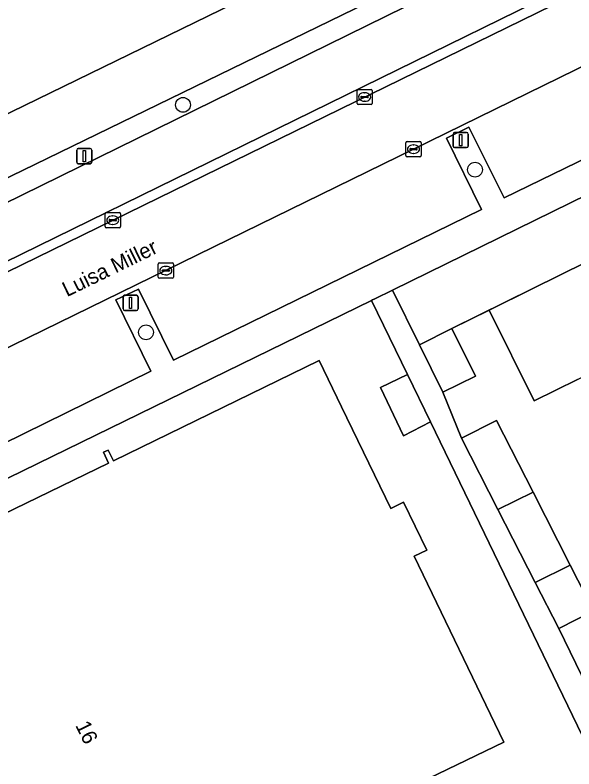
# Model space of a CAD drawing. Extents: x 160455 to 162082, y 388339 to 389736.
# Drawn here: x 161103.51 to 161140.37, y 388778.54 to 388828.25 of the extents above; entities that cross this region are included whole.
import ezdxf

# ---------------------------------------------------------------- set-up
doc = ezdxf.new("R2010")
doc.units = 0
for name, color, linetype in [('IMGEO_Boom', 7, 'Continuous'), ('IMGEO_Erf', 7, 'Continuous'), ('IMGEO_Fietspad_gesloten', 7, 'Continuous'), ('IMGEO_Groenvoorziening', 7, 'Continuous'), ('IMGEO_Haag', 7, 'Continuous'), ('IMGEO_Kolk', 7, 'Continuous'), ('IMGEO_Lichtmast', 7, 'Continuous'), ('IMGEO_Muur', 7, 'Continuous'), ('IMGEO_Oever', 7, 'Continuous'), ('IMGEO_Openbare_ruimte_label', 7, 'Continuous'), ('IMGEO_Pand', 7, 'Continuous'), ('IMGEO_Pand_nummerreeks', 7, 'Continuous'), ('IMGEO_Parkeervlak_open', 7, 'Continuous'), ('IMGEO_Rijbaan_lokaal_gesloten', 7, 'Continuous'), ('IMGEO_Verkeerseiland_open', 7, 'Continuous'), ('IMGEO_Voetpad_open', 7, 'Continuous'), ('IMGEO_Waterloop', 7, 'Continuous')]:
    doc.layers.add(name, color=color, linetype=linetype)

msp = doc.modelspace()

# ---------------------------------------------------------------- linework, layer by layer
at = {"layer": 'IMGEO_Boom'}
for centre in [(161114.582, 388822.328), (161133.845, 388818.052), (161112.149, 388807.331)]:
    msp.add_circle(centre, 0.489, dxfattribs=at)
at = {"layer": 'IMGEO_Erf'}
for points in [[(161155.789, 388749.975), (161130.914, 388801.419), (161129.129, 388800.495), (161127.612, 388803.687), (161129.397, 388804.557), (161127.016, 388809.435), (161096.351, 388794.469), (161095.265, 388793.938), (161095.788, 388792.868), (161096.116, 388793.028), (161096.472, 388792.308), (161109.678, 388798.706), (161109.352, 388799.423), (161109.653, 388799.565), (161109.999, 388798.859), (161123.57, 388805.473), (161125.047, 388802.421), (161128.293, 388795.716), (161129.133, 388796.123), (161130.661, 388792.966), (161129.821, 388792.559), (161135.749, 388780.312), (161122.124, 388773.733)], [(161140.611, 388804.222), (161137.741, 388802.808), (161134.78, 388808.798), (161132.324, 388807.586), (161133.868, 388804.437), (161131.716, 388803.382), (161132.958, 388800.344), (161135.253, 388801.517), (161137.672, 388796.779), (161140.123, 388791.978), (161141.662, 388788.962), (161139.367, 388787.79), (161141.23, 388783.945)]]:
    msp.add_lwpolyline(points, dxfattribs=at)
at = {"layer": 'IMGEO_Fietspad_gesloten'}
for points in [[(161145.643, 388832.943), (161218.307, 388868.529), (161216.855, 388871.693), (161215.708, 388871.145), (161212.675, 388869.73), (161150.663, 388839.341), (161081.251, 388805.232), (161079.266, 388804.288), (161032.258, 388781.507), (161027.12, 388778.997)], [(161027.242, 388774.896), (161145.643, 388832.943)]]:
    msp.add_lwpolyline(points, dxfattribs=at)
at = {"layer": 'IMGEO_Groenvoorziening'}
msp.add_lwpolyline([(161150.663, 388839.341), (161212.675, 388869.73), (161212.377, 388870.326), (161212.132, 388870.817), (161150.141, 388840.461), (161080.564, 388806.614), (161080.912, 388805.905), (161081.251, 388805.232)], close=True, dxfattribs=at)
msp.add_lwpolyline([(161148.336, 388819.885), (161128.412, 388810.119), (161130.182, 388806.511), (161132.324, 388807.586), (161134.78, 388808.798), (161137.649, 388810.213), (161141.165, 388811.947), (161142.443, 388812.577), (161142.481, 388812.499), (161150.291, 388816.315)], dxfattribs=at)
at = {"layer": 'IMGEO_Haag'}
msp.add_lwpolyline([(161080.564, 388806.614), (161080.912, 388805.905), (161081.251, 388805.232), (161150.663, 388839.341), (161212.675, 388869.73), (161212.377, 388870.326), (161212.132, 388870.817), (161150.141, 388840.461)], close=True, dxfattribs=at)
at = {"layer": 'IMGEO_Kolk'}
for p, q in [((161126.137, 388823.345), (161126.989, 388823.345)), ((161126.062, 388822.419), (161126.062, 388823.271)), ((161126.321, 388822.839), (161126.321, 388822.851)), ((161126.759, 388822.802), (161126.361, 388822.802)), ((161126.364, 388822.888), (161126.762, 388822.888)), ((161126.55, 388823.125), (161126.575, 388823.125)), ((161126.805, 388822.851), (161126.805, 388822.839)), ((161127.063, 388823.271), (161127.063, 388822.419)), ((161126.989, 388822.345), (161126.137, 388822.345)), ((161126.573, 388822.565), (161126.548, 388822.565)), ((161129.287, 388818.98), (161129.287, 388819.832)), ((161129.362, 388819.906), (161130.214, 388819.906)), ((161130.288, 388819.832), (161130.288, 388818.98)), ((161129.546, 388819.4), (161129.546, 388819.412)), ((161129.984, 388819.363), (161129.586, 388819.363)), ((161129.589, 388819.449), (161129.987, 388819.449)), ((161129.775, 388819.686), (161129.8, 388819.686)), ((161130.03, 388819.412), (161130.03, 388819.4)), ((161130.214, 388818.906), (161129.362, 388818.906)), ((161129.798, 388819.126), (161129.773, 388819.126)), ((161109.452, 388814.298), (161109.452, 388815.15)), ((161109.527, 388815.224), (161110.379, 388815.224)), ((161109.94, 388815.004), (161109.965, 388815.004)), ((161110.453, 388815.15), (161110.453, 388814.298)), ((161109.711, 388814.718), (161109.711, 388814.73)), ((161110.149, 388814.681), (161109.751, 388814.681)), ((161109.754, 388814.767), (161110.152, 388814.767)), ((161109.963, 388814.444), (161109.938, 388814.444)), ((161110.195, 388814.73), (161110.195, 388814.718)), ((161110.379, 388814.224), (161109.527, 388814.224)), ((161113.026, 388811.9), (161113.878, 388811.9)), ((161112.951, 388810.974), (161112.951, 388811.826)), ((161113.21, 388811.394), (161113.21, 388811.406)), ((161113.253, 388811.443), (161113.651, 388811.443)), ((161113.439, 388811.68), (161113.464, 388811.68)), ((161113.694, 388811.406), (161113.694, 388811.394)), ((161113.952, 388811.826), (161113.952, 388810.974)), ((161113.878, 388810.9), (161113.026, 388810.9)), ((161113.648, 388811.357), (161113.25, 388811.357)), ((161113.462, 388811.12), (161113.437, 388811.12))]:
    msp.add_line(p, q, dxfattribs=at)
for points in [[(161126.137, 388823.345), (161126.989, 388823.345)], [(161126.062, 388822.419), (161126.062, 388823.271)], [(161127.063, 388823.271), (161127.063, 388822.419)], [(161126.989, 388822.345), (161126.137, 388822.345)], [(161129.287, 388818.98), (161129.287, 388819.832)], [(161129.362, 388819.906), (161130.214, 388819.906)], [(161130.288, 388819.832), (161130.288, 388818.98)], [(161130.214, 388818.906), (161129.362, 388818.906)], [(161109.452, 388814.298), (161109.452, 388815.15)], [(161109.527, 388815.224), (161110.379, 388815.224)], [(161110.453, 388815.15), (161110.453, 388814.298)], [(161110.379, 388814.224), (161109.527, 388814.224)], [(161113.026, 388811.9), (161113.878, 388811.9)], [(161112.951, 388810.974), (161112.951, 388811.826)], [(161113.952, 388811.826), (161113.952, 388810.974)], [(161113.878, 388810.9), (161113.026, 388810.9)]]:
    msp.add_lwpolyline(points, dxfattribs=at)
for centre, radius, start, end in [((161126.139, 388823.269), 0.0765, 91.552, 178.448), ((161126.139, 388823.269), 0.0765, 91.552, 178.448), ((161126.987, 388823.269), 0.0765, 1.552, 88.448), ((161126.987, 388823.269), 0.0765, 1.552, 88.448), ((161126.361, 388822.848), 0.0403, 85.8775, 175.7526), ((161126.358, 388822.838), 0.0366, 178.938, 274.7102), ((161126.762, 388822.845), 0.043, 264.8664, 352.4533), ((161126.766, 388822.85), 0.0386, 1.7309, 96.639), ((161126.139, 388822.421), 0.0765, 181.552, 268.448), ((161126.139, 388822.421), 0.0765, 181.552, 268.448), ((161126.987, 388822.421), 0.0765, 271.552, 358.448), ((161126.987, 388822.421), 0.0765, 271.552, 358.448), ((161129.364, 388819.83), 0.0765, 91.552, 178.448), ((161129.364, 388819.83), 0.0765, 91.552, 178.448), ((161130.212, 388819.83), 0.0765, 1.552, 88.448), ((161130.212, 388819.83), 0.0765, 1.552, 88.448), ((161129.586, 388819.409), 0.0403, 85.8775, 175.7526), ((161129.583, 388819.399), 0.0366, 178.938, 274.7102), ((161129.987, 388819.406), 0.043, 264.8664, 352.4533), ((161129.991, 388819.411), 0.0386, 1.7309, 96.639), ((161129.364, 388818.982), 0.0765, 181.552, 268.448), ((161129.364, 388818.982), 0.0765, 181.552, 268.448), ((161130.212, 388818.982), 0.0765, 271.552, 358.448), ((161130.212, 388818.982), 0.0765, 271.552, 358.448), ((161109.529, 388815.148), 0.0765, 91.552, 178.448), ((161109.529, 388815.148), 0.0765, 91.552, 178.448), ((161110.377, 388815.148), 0.0765, 1.552, 88.448), ((161110.377, 388815.148), 0.0765, 1.552, 88.448), ((161109.751, 388814.727), 0.0403, 85.8775, 175.7526), ((161109.748, 388814.717), 0.0366, 178.938, 274.7102), ((161110.152, 388814.724), 0.043, 264.8664, 352.4533), ((161110.156, 388814.729), 0.0386, 1.7309, 96.639), ((161109.529, 388814.3), 0.0765, 181.552, 268.448), ((161109.529, 388814.3), 0.0765, 181.552, 268.448), ((161110.377, 388814.3), 0.0765, 271.552, 358.448), ((161110.377, 388814.3), 0.0765, 271.552, 358.448), ((161113.028, 388811.824), 0.0765, 91.552, 178.448), ((161113.028, 388811.824), 0.0765, 91.552, 178.448), ((161113.876, 388811.824), 0.0765, 1.552, 88.448), ((161113.876, 388811.824), 0.0765, 1.552, 88.448), ((161113.25, 388811.403), 0.0403, 85.8775, 175.7526), ((161113.247, 388811.393), 0.0366, 178.938, 274.7102), ((161113.651, 388811.4), 0.043, 264.8664, 352.4533), ((161113.655, 388811.405), 0.0386, 1.7309, 96.639), ((161113.028, 388810.976), 0.0765, 181.552, 268.448), ((161113.028, 388810.976), 0.0765, 181.552, 268.448), ((161113.876, 388810.976), 0.0765, 271.552, 358.448), ((161113.876, 388810.976), 0.0765, 271.552, 358.448)]:
    msp.add_arc(centre, radius, start, end, dxfattribs=at)
for centre, major_axis, ratio, start_param, end_param in [((161126.549, 388822.845), (-0.387, 0.002), 0.722429, 4.712389, 7.853982), ((161126.574, 388822.845), (-0.39, 0.002), 0.717154, 1.570796, 4.712389), ((161129.774, 388819.406), (-0.387, 0.002), 0.722429, 4.712389, 7.853982), ((161129.799, 388819.406), (-0.39, 0.002), 0.717154, 1.570796, 4.712389), ((161109.939, 388814.724), (-0.387, 0.002), 0.722429, 4.712389, 7.853982), ((161109.964, 388814.724), (-0.39, 0.002), 0.717154, 1.570796, 4.712389), ((161113.438, 388811.4), (-0.387, 0.002), 0.722429, 4.712389, 7.853982), ((161113.463, 388811.4), (-0.39, 0.002), 0.717154, 1.570796, 4.712389)]:
    msp.add_ellipse(centre, major_axis=major_axis, ratio=ratio, start_param=start_param, end_param=end_param, dxfattribs=at)
at = {"layer": 'IMGEO_Lichtmast'}
for p, q in [((161132.399, 388819.605), (161132.399, 388820.405)), ((161132.399, 388820.405), (161132.399, 388819.605)), ((161132.499, 388820.505), (161133.289, 388820.505)), ((161133.289, 388820.505), (161132.499, 388820.505)), ((161133.389, 388820.405), (161133.389, 388819.605)), ((161133.389, 388819.605), (161133.389, 388820.405)), ((161107.575, 388818.548), (161107.575, 388819.348)), ((161107.575, 388819.348), (161107.575, 388818.548)), ((161107.675, 388819.448), (161108.465, 388819.448)), ((161108.465, 388819.448), (161107.675, 388819.448)), ((161108.565, 388819.348), (161108.565, 388818.548)), ((161108.565, 388818.548), (161108.565, 388819.348)), ((161133.289, 388819.505), (161132.499, 388819.505)), ((161132.499, 388819.505), (161133.289, 388819.505)), ((161108.465, 388818.448), (161107.675, 388818.448)), ((161107.675, 388818.448), (161108.465, 388818.448)), ((161110.629, 388808.868), (161110.629, 388809.668)), ((161110.629, 388809.668), (161110.629, 388808.868)), ((161110.729, 388809.768), (161111.519, 388809.768)), ((161111.519, 388809.768), (161110.729, 388809.768)), ((161111.619, 388809.668), (161111.619, 388808.868)), ((161111.619, 388808.868), (161111.619, 388809.668)), ((161111.519, 388808.768), (161110.729, 388808.768)), ((161110.729, 388808.768), (161111.519, 388808.768))]:
    msp.add_line(p, q, dxfattribs=at)
for points in [[(161132.819, 388820.38), (161132.969, 388820.38), (161132.969, 388819.63), (161132.819, 388819.63), (161132.819, 388820.38)], [(161107.995, 388819.323), (161108.145, 388819.323), (161108.145, 388818.573), (161107.995, 388818.573), (161107.995, 388819.323)], [(161111.049, 388809.643), (161111.199, 388809.643), (161111.199, 388808.893), (161111.049, 388808.893), (161111.049, 388809.643)]]:
    msp.add_lwpolyline(points, dxfattribs=at)
for centre, start, end in [((161132.499, 388820.405), 90, 180), ((161132.499, 388820.405), 90, 180), ((161133.289, 388820.405), 0, 90), ((161133.289, 388820.405), 360, 90), ((161107.675, 388819.348), 90, 180), ((161107.675, 388819.348), 90, 180), ((161108.465, 388819.348), 0, 90), ((161108.465, 388819.348), 360, 90), ((161132.499, 388819.605), 180, 270), ((161132.499, 388819.605), 180, 270), ((161133.289, 388819.605), 270, 0), ((161133.289, 388819.605), 270, 0), ((161107.675, 388818.548), 180, 270), ((161107.675, 388818.548), 180, 270), ((161108.465, 388818.548), 270, 0), ((161108.465, 388818.548), 270, 0), ((161110.729, 388809.668), 90, 180), ((161110.729, 388809.668), 90, 180), ((161111.519, 388809.668), 0, 90), ((161111.519, 388809.668), 360, 90), ((161110.729, 388808.868), 180, 270), ((161110.729, 388808.868), 180, 270), ((161111.519, 388808.868), 270, 0), ((161111.519, 388808.868), 270, 0)]:
    msp.add_arc(centre, 0.1, start, end, dxfattribs=at)
at = {"layer": 'IMGEO_Muur'}
msp.add_lwpolyline([(161137.649, 388810.213), (161132.324, 388807.586)], dxfattribs=at)
at = {"layer": 'IMGEO_Oever'}
msp.add_lwpolyline([(161212.132, 388870.817), (161215.13, 388874.642), (161214.331, 388876.285), (161203.521, 388870.721), (161077.309, 388809.227), (161070.115, 388805.722), (161023.553, 388783.036), (161023.976, 388782.399), (161023.881, 388782.347), (161025.08, 388779.904), (161025.219, 388779.982), (161025.336, 388779.747), (161031.609, 388782.799), (161078.571, 388805.645), (161080.564, 388806.614), (161150.141, 388840.461)], close=True, dxfattribs=at)
at = {"layer": 'IMGEO_Pand'}
for points in [[(161147.915, 388814.108), (161142.904, 388811.632), (161141.631, 388811.003), (161141.165, 388811.947), (161137.649, 388810.213), (161134.78, 388808.798), (161137.741, 388802.808), (161140.611, 388804.222), (161150.398, 388809.043)], [(161132.324, 388807.586), (161130.182, 388806.511), (161131.716, 388803.382), (161133.868, 388804.437)], [(161130.914, 388801.419), (161129.397, 388804.557), (161127.612, 388803.687), (161129.129, 388800.495)], [(161135.359, 388795.64), (161137.672, 388796.779), (161135.253, 388801.517), (161132.958, 388800.344)], [(161137.807, 388790.844), (161140.123, 388791.978), (161137.672, 388796.779), (161135.359, 388795.64)], [(161137.807, 388790.844), (161139.367, 388787.79), (161141.662, 388788.962), (161140.123, 388791.978)]]:
    msp.add_lwpolyline(points, close=True, dxfattribs=at)
msp.add_lwpolyline([(161122.124, 388773.733), (161135.749, 388780.312), (161129.821, 388792.559), (161130.661, 388792.966), (161129.133, 388796.123), (161128.293, 388795.716), (161125.047, 388802.421), (161123.57, 388805.473), (161109.999, 388798.859), (161109.653, 388799.565), (161109.352, 388799.423), (161109.678, 388798.706), (161096.472, 388792.308), (161096.116, 388793.028), (161095.788, 388792.868), (161096.116, 388792.164), (161096.137, 388792.012), (161101.79, 388780.258), (161101.395, 388780.026), (161101.55, 388779.718), (161101.965, 388779.917), (161103.3, 388777.158)], dxfattribs=at)
at = {"layer": 'IMGEO_Parkeervlak_open'}
msp.add_lwpolyline([(161099.659, 388802.511), (161101.271, 388799.28), (161112.473, 388804.775), (161110.164, 388809.461), (161111.654, 388810.164), (161113.966, 388805.492), (161134.266, 388815.434), (161131.964, 388820.141), (161133.429, 388820.856), (161135.767, 388816.186), (161149.419, 388822.844), (161146.933, 388827.808), (161129.781, 388819.404), (161097.227, 388803.492)], dxfattribs=at)
at = {"layer": 'IMGEO_Rijbaan_lokaal_gesloten'}
msp.add_lwpolyline([(161145.947, 388832.322), (161094.935, 388807.394), (161097.026, 388803.394), (161097.227, 388803.492), (161129.781, 388819.404), (161146.933, 388827.808), (161147.834, 388828.273)], close=True, dxfattribs=at)
at = {"layer": 'IMGEO_Verkeerseiland_open'}
msp.add_lwpolyline([(161027.242, 388774.896), (161027.472, 388774.414), (161080.252, 388800.209), (161094.935, 388807.394), (161145.947, 388832.322), (161161.331, 388839.874), (161181.749, 388849.825), (161201.051, 388859.288), (161217.631, 388867.4), (161218.804, 388867.981), (161218.307, 388868.529), (161145.643, 388832.943)], close=True, dxfattribs=at)
at = {"layer": 'IMGEO_Voetpad_open'}
for points in [[(161151.116, 388818.934), (161151.09, 388819.008), (161150.3, 388820.821), (161149.419, 388822.844), (161135.767, 388816.186), (161133.429, 388820.856), (161131.964, 388820.141), (161134.266, 388815.434), (161113.966, 388805.492), (161111.654, 388810.164), (161110.164, 388809.461), (161112.473, 388804.775), (161101.271, 388799.28), (161099.659, 388802.511)], [(161086.454, 388789.123), (161085.726, 388786.938), (161096.137, 388792.012), (161096.116, 388792.164), (161095.788, 388792.868), (161095.265, 388793.938), (161096.351, 388794.469), (161127.016, 388809.435), (161127.081, 388809.467), (161127.244, 388809.547), (161128.412, 388810.119), (161148.336, 388819.885)], [(161141.23, 388783.945), (161139.367, 388787.79), (161137.807, 388790.844), (161135.359, 388795.64), (161132.958, 388800.344), (161131.716, 388803.382), (161130.182, 388806.511), (161128.412, 388810.119), (161127.244, 388809.547), (161127.081, 388809.467), (161127.016, 388809.435), (161129.397, 388804.557), (161130.914, 388801.419), (161155.789, 388749.975)]]:
    msp.add_lwpolyline(points, dxfattribs=at)
at = {"layer": 'IMGEO_Waterloop'}
msp.add_lwpolyline([(161023.553, 388783.036), (161070.115, 388805.722), (161077.309, 388809.227), (161203.521, 388870.721), (161214.331, 388876.285)], dxfattribs=at)

# ---------------------------------------------------------------- texts
at = {"layer": 'IMGEO_Openbare_ruimte_label'}
msp.add_text('Luisa Miller', height=1, rotation=26.0272, dxfattribs=at).set_placement((161106.932, 388809.642))
at = {"layer": 'IMGEO_Pand_nummerreeks'}
msp.add_text('16', height=1, rotation=295.7714, dxfattribs=at).set_placement((161107.469, 388781.418))

doc.saveas('drawing.dxf')
